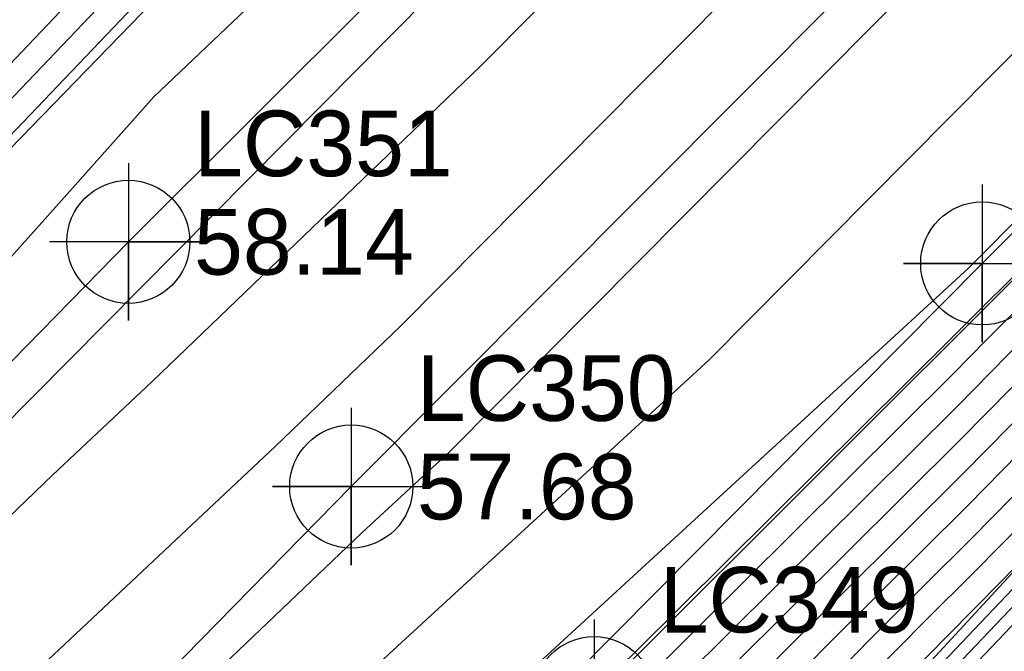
# Model space of a CAD drawing. Extents: x 2188792 to 2191981, y 386090 to 389710.
# Drawn here: x 2190964.68 to 2191002.16, y 388716.18 to 388740.24 of the extents above; entities that cross this region are included whole.
import ezdxf

# ---------------------------------------------------------------- set-up
doc = ezdxf.new("R2010")
doc.units = 0
for name, color, linetype in [('DTM Contours Major', 7, 'Continuous'), ('DTM Contours Minor', 7, 'Continuous'), ('Exist Roads EOP', 7, 'Continuous'), ('Exist Roads EOP Cogo Elevation', 7, 'Continuous'), ('Exist Roads EOP Cogo Number', 7, 'Continuous'), ('Exist Roads EOP Cogo Point CELL', 7, 'Continuous'), ('Exist Roads EOT', 7, 'Continuous'), ('Exist Roads EOT Cogo Elevation', 7, 'Continuous'), ('Exist Roads EOT Cogo Number', 7, 'Continuous'), ('Exist Roads EOT Cogo Point CELL', 7, 'Continuous'), ('PH Exist DTM Breakline', 7, 'Continuous')]:
    doc.layers.add(name, color=color, linetype=linetype)

msp = doc.modelspace()

# ---------------------------------------------------------------- linework, layer by layer
at = {"layer": 'DTM Contours Major'}
for points in [[(2190957.07, 388685.271), (2190964.897, 388693.101), (2190970.015, 388698.009), (2190985.549, 388713.655), (2190988.119, 388716.163), (2191000.171, 388728.126), (2191001.154, 388729.112), (2191016.311, 388744.146), (2191021.304, 388749.11), (2191021.321, 388749.127), (2191021.34, 388749.144), (2191021.36, 388749.163), (2191038.059, 388765.4), (2191038.417, 388765.732), (2191038.737, 388766.065), (2191039.048, 388766.39), (2191058.97, 388785.791), (2191059.627, 388786.473), (2191060.268, 388787.14), (2191060.895, 388787.792), (2191074.915, 388801.253), (2191075.872, 388802.182), (2191076.658, 388802.945), (2191095.2, 388820.754)], [(2190937.024, 388700.844), (2190937.399, 388701.635), (2190944.469, 388709.514), (2190946.555, 388711.972), (2190949.092, 388714.961), (2190952.245, 388718.675), (2190963.183, 388729.917), (2190966.263, 388733.358), (2190969.789, 388737.297), (2190977.278, 388744.438), (2190980.417, 388748.054), (2190984.143, 388752.347), (2190987.709, 388754.929), (2190999.031, 388765.653), (2191002.619, 388768.554), (2191005.275, 388770.702), (2191007.32, 388772.355), (2191018.915, 388783.2), (2191020.165, 388784.328), (2191021.223, 388785.281), (2191039.794, 388802.727)], [(2191042.239, 388801.575), (2191023.757, 388781.907), (2191020.201, 388778.295), (2191007.25, 388764.518), (2191003.929, 388761.167), (2190988.443, 388744.746), (2190982.221, 388738.471), (2190969.719, 388726.456), (2190965.939, 388722.901), (2190949.011, 388706.617), (2190945.187, 388703.013), (2190932.424, 388689.18)], [(2190970.244, 388690.342), (2190973.409, 388693.684), (2190976.648, 388697.105), (2190985.666, 388706.24), (2190988.884, 388709.643), (2190992.177, 388713.126), (2190995.469, 388716.467), (2191000.776, 388721.741), (2191004.028, 388725.046), (2191007.493, 388728.567), (2191011.191, 388732.325), (2191018.113, 388739.207), (2191022.761, 388743.534), (2191027.681, 388748.114), (2191032.898, 388752.97), (2191037.289, 388757.24)], [(2190974.402, 388687.905), (2190979.62, 388693.498), (2190980.042, 388693.948), (2190985.239, 388699.518), (2190985.694, 388700.003), (2190990.869, 388705.549), (2190991.358, 388706.07), (2190996.511, 388711.593), (2190997.034, 388712.15), (2191001.839, 388717.199), (2191006.533, 388722.132), (2191007.205, 388722.782), (2191011.831, 388727.637), (2191012.622, 388728.4), (2191017.174, 388733.172), (2191018.097, 388734.059), (2191023.992, 388739.668), (2191025.035, 388740.67), (2191030.8, 388746.156), (2191031.828, 388747.29), (2191037.587, 388752.779)]]:
    msp.add_lwpolyline(points, dxfattribs=at)
at = {"layer": 'DTM Contours Minor'}
for points in [[(2191119.358, 388870.268), (2191109.799, 388861.543), (2191104.692, 388854.965), (2191091.714, 388842.873), (2191085.098, 388836.109), (2191075.842, 388827.217), (2191067.084, 388818.281), (2191054.529, 388806.191), (2191047.695, 388798.893), (2191037.551, 388788.575), (2191029.965, 388780.502), (2191015.841, 388766.153), (2191010.773, 388760.762), (2191000.586, 388750.484), (2190994.581, 388744.116), (2190979.182, 388728.584), (2190974.399, 388723.988), (2190963.846, 388714.064), (2190956.357, 388706.86), (2190943.217, 388694.474), (2190936.725, 388687.439)], [(2191125.879, 388865.19), (2191114.024, 388854.028), (2191110.135, 388849.732), (2191094.202, 388834.845), (2191088.581, 388829.571), (2191076.2, 388817.689), (2191072.815, 388814.51), (2191055.157, 388797.553), (2191051.214, 388794.333), (2191037.294, 388780.185), (2191034.79, 388778.062), (2191016.701, 388759.74), (2191013.63, 388756.639), (2191001.262, 388744.168), (2190998.901, 388741.784), (2190981.055, 388723.789), (2190977.697, 388720.702), (2190963.618, 388707.26), (2190962.316, 388706.06), (2190944.22, 388688.738), (2190941.246, 388685.935), (2190941.026, 388685.698), (2190937.899, 388682.174), (2190927.868, 388670.864)], [(2190934.116, 388671.227), (2190941.964, 388680.077), (2190949.594, 388688.469), (2190962.951, 388701.254), (2190970.551, 388708.261), (2190978.743, 388716.083), (2190990.928, 388727.28), (2191000.081, 388736.51), (2191008.884, 388745.398), (2191015.289, 388751.857), (2191026.961, 388763.641), (2191036.447, 388773.249), (2191047.193, 388782.362), (2191053.02, 388788.284), (2191071.983, 388803.773), (2191075.089, 388806.756), (2191089.007, 388819.828), (2191090.516, 388821.276), (2191111.538, 388840.998), (2191112.061, 388841.488), (2191124.054, 388854.735), (2191125.909, 388856.481), (2191132.462, 388863.801)], [(2190958.316, 388691.404), (2190963.585, 388696.448), (2190977.484, 388709.263), (2190979.79, 388711.464), (2191000.8, 388730.772), (2191001.26, 388731.237), (2191016.505, 388746.628), (2191016.947, 388747.074), (2191037.221, 388767.543), (2191038.103, 388768.436), (2191042.574, 388772.227), (2191049.352, 388778.431), (2191057.257, 388785.885), (2191062.524, 388790.784), (2191067.532, 388795.388), (2191074.927, 388802.488), (2191075.069, 388802.626), (2191075.186, 388802.74), (2191095.831, 388822.569)], [(2190935.876, 388702.275), (2190938.009, 388706.782), (2190939.356, 388708.282), (2190944.604, 388714.465), (2190946.976, 388717.26), (2190950.674, 388721.282), (2190950.79, 388721.406), (2190956.77, 388727.906), (2190957.075, 388728.231), (2190963.319, 388734.779), (2190963.727, 388735.214), (2190969.831, 388741.615), (2190970.383, 388742.156), (2190976.384, 388748.443), (2190977.023, 388749.07), (2190977.639, 388749.674), (2190983.648, 388755.958), (2190984.344, 388756.641), (2190990.596, 388762.419), (2190991.108, 388762.92), (2190997.597, 388768.906)], [(2190991.753, 388765.868), (2190988.984, 388763.152), (2190985.267, 388759.717), (2190982.351, 388756.853), (2190978.826, 388753.167), (2190975.916, 388750.312), (2190972.897, 388747.351), (2190969.481, 388743.771), (2190966.465, 388740.817), (2190963.046, 388737.231), (2190960.366, 388734.368), (2190956.776, 388730.605), (2190954.217, 388727.873), (2190950.699, 388724.049), (2190948.317, 388721.505), (2190944.587, 388717.449), (2190942.384, 388715.095), (2190938.441, 388710.804), (2190936.42, 388708.643)], [(2190935.775, 388705.92), (2190937.402, 388708.274), (2190938.278, 388709.211), (2190943.465, 388714.855), (2190944.528, 388715.992), (2190949.496, 388721.394), (2190950.744, 388722.727), (2190955.494, 388727.89), (2190956.925, 388729.418), (2190961.842, 388734.573), (2190963.387, 388736.223), (2190968.148, 388741.216), (2190969.932, 388742.964), (2190974.64, 388747.897), (2190976.469, 388749.691), (2190978.232, 388751.421), (2190983, 388756.405), (2190984.805, 388758.179), (2190989.79, 388762.785), (2190991.43, 388764.394)], [(2190965.325, 388691.474), (2190965.823, 388692.028), (2190966.304, 388692.535), (2190966.795, 388693.054), (2190967.298, 388693.585), (2190986.384, 388712.917), (2190986.968, 388713.535), (2190987.566, 388714.167), (2190988.163, 388714.773), (2191000.225, 388726.764), (2191000.843, 388727.392), (2191001.502, 388728.061), (2191002.204, 388728.775), (2191020.666, 388747.13), (2191021.609, 388748.008), (2191022.608, 388748.938), (2191023.667, 388749.924), (2191037.905, 388763.768)], [(2190966.155, 388690.789), (2190967.289, 388691.987), (2190968.449, 388693.211), (2190969.635, 388694.465), (2190986.205, 388711.248), (2190987.447, 388712.562), (2190988.718, 388713.907), (2190989.99, 388715.197), (2191000.363, 388725.508), (2191001.639, 388726.805), (2191002.999, 388728.187), (2191004.451, 388729.662), (2191020.028, 388745.149), (2191021.897, 388746.89), (2191023.876, 388748.732), (2191025.975, 388750.686), (2191037.751, 388762.136)], [(2190968.274, 388691.438), (2190970.102, 388693.369), (2190971.973, 388695.345), (2190986.025, 388709.578), (2190987.926, 388711.589), (2190989.871, 388713.646), (2190991.816, 388715.62), (2191000.5, 388724.252), (2191002.436, 388726.219), (2191004.497, 388728.314), (2191006.698, 388730.55), (2191019.39, 388743.169), (2191022.185, 388745.771), (2191025.145, 388748.526), (2191028.282, 388751.447), (2191037.597, 388760.504)], [(2190969.259, 388690.89), (2190971.755, 388693.527), (2190974.311, 388696.225), (2190985.846, 388707.909), (2190988.405, 388710.616), (2190991.024, 388713.386), (2190993.643, 388716.043), (2191000.638, 388722.997), (2191003.232, 388725.633), (2191005.995, 388728.44), (2191008.944, 388731.437), (2191018.752, 388741.188), (2191022.473, 388744.652), (2191026.413, 388748.32), (2191030.59, 388752.209), (2191037.443, 388758.872)], [(2190972.214, 388689.246), (2190976.716, 388694), (2190981.323, 388698.865), (2190985.308, 388702.901), (2190989.842, 388707.697), (2190994.482, 388712.606), (2190999.123, 388717.313), (2191001.051, 388719.23), (2191005.621, 388723.874), (2191010.488, 388728.82), (2191015.684, 388734.1), (2191016.837, 388735.246), (2191023.337, 388741.297), (2191029.844, 388747.354), (2191030.205, 388747.698), (2191030.209, 388747.702), (2191037.052, 388754.225)], [(2190971.229, 388689.794), (2190975.062, 388693.842), (2190978.986, 388697.985), (2190985.487, 388704.57), (2190989.363, 388708.67), (2190993.329, 388712.866), (2190997.296, 388716.89), (2191000.913, 388720.486), (2191004.824, 388724.46), (2191008.99, 388728.693), (2191013.437, 388733.212), (2191017.475, 388737.227), (2191023.049, 388742.415), (2191028.949, 388747.908), (2191035.205, 388753.732)], [(2190973.199, 388688.698), (2190978.369, 388694.158), (2190983.661, 388699.745), (2190985.128, 388701.231), (2190990.321, 388706.724), (2190995.635, 388712.345), (2191000.949, 388717.737), (2191001.189, 388717.975), (2191004.144, 388720.978), (2191006.343, 388723.288), (2191006.377, 388723.321), (2191011.514, 388728.712), (2191011.632, 388728.827), (2191016.719, 388734.158), (2191016.932, 388734.363), (2191023.565, 388740.674), (2191023.864, 388740.962), (2191030.404, 388747.184), (2191030.749, 388747.565), (2191037.23, 388753.743)], [(2190974.044, 388688.205), (2190979.525, 388694.079), (2190979.627, 388694.188), (2190985.087, 388700.04), (2190985.221, 388700.183), (2190990.661, 388706.013), (2190990.827, 388706.19), (2190996.245, 388711.997), (2190996.444, 388712.208), (2191001.5, 388717.521), (2191006.438, 388722.71), (2191006.791, 388723.051), (2191011.672, 388728.175), (2191012.127, 388728.613), (2191016.947, 388733.665), (2191017.515, 388734.211), (2191023.779, 388740.171), (2191024.449, 388740.816), (2191030.602, 388746.67), (2191031.288, 388747.428), (2191037.409, 388753.261)], [(2190974.76, 388687.606), (2190979.716, 388692.918), (2190980.457, 388693.708), (2190985.391, 388698.995), (2190986.167, 388699.823), (2190991.077, 388705.085), (2190991.889, 388705.951), (2190996.776, 388711.188), (2190997.623, 388712.091), (2191002.179, 388716.878), (2191006.629, 388721.554), (2191007.619, 388722.512), (2191011.99, 388727.1), (2191013.116, 388728.186), (2191017.402, 388732.679), (2191018.68, 388733.907), (2191024.206, 388739.164), (2191025.62, 388740.524), (2191030.998, 388745.642), (2191032.367, 388747.153), (2191037.765, 388752.298)]]:
    msp.add_lwpolyline(points, dxfattribs=at)
at = {"layer": 'Exist Roads EOP'}
for points in [[(2191117.249, 388879.058), (2191079.828, 388842.231), (2191041.78, 388804.717), (2191005.521, 388768.388), (2190968.813, 388731.779), (2190932.611, 388694.747), (2190897.463, 388657.367), (2190862.115, 388618.542), (2190828.092, 388579.337), (2190795.886, 388540.624), (2190765.721, 388503.072), (2190733.106, 388461.208), (2190701.312, 388418.791), (2190672.539, 388379.484), (2190643.174, 388339.162), (2190612.645, 388296.995), (2190582.398, 388254.562), (2190551.22, 388211.33), (2190519.268, 388166.971), (2190488.249, 388123.952), (2190458.501, 388082.405), (2190428.971, 388041.571), (2190398.227, 387998.986)], [(2191134.602, 388861.742), (2191096.259, 388823.8), (2191059.297, 388787.244), (2191021.316, 388749.148), (2190986.543, 388714.398), (2190949.487, 388676.464), (2190915.386, 388640.384), (2190880.06, 388601.534), (2190847.373, 388563.892), (2190814.156, 388524.043), (2190784.01, 388486.17), (2190753.438, 388446.547), (2190720.707, 388403.308), (2190691.569, 388363.271), (2190662.389, 388323.233), (2190633.272, 388282.773), (2190602.912, 388240.265), (2190571.201, 388196.09), (2190539.16, 388151.522), (2190509, 388109.198), (2190478.709, 388067.021), (2190448.893, 388024.678), (2190418.629, 387982.769)]]:
    msp.add_lwpolyline(points, dxfattribs=at)
at = {"layer": 'Exist Roads EOP Cogo Point CELL'}
for points in [[(2190968.813, 388734.779), (2190968.813, 388728.779), (2190968.813, 388731.779), (2190971.813, 388731.779), (2190965.813, 388731.779)], [(2190986.543, 388717.398), (2190986.543, 388711.398), (2190986.543, 388714.398), (2190989.543, 388714.398), (2190983.543, 388714.398)]]:
    msp.add_lwpolyline(points, dxfattribs=at)
for centre in [(2190968.813, 388731.779), (2190986.543, 388714.398)]:
    msp.add_circle(centre, 2.344, dxfattribs=at)
at = {"layer": 'Exist Roads EOT'}
for points in [[(2190415.064, 388019.09), (2190445.56, 388061.245), (2190473.487, 388100.115), (2190503.229, 388141.605), (2190533.333, 388183.744), (2190563.731, 388225.945), (2190594.017, 388268.083), (2190624.176, 388310.153), (2190656.565, 388354.896), (2190687.512, 388397.436), (2190719.557, 388440.71), (2190751.07, 388481.79), (2190777.618, 388515.751), (2190809.207, 388554.646), (2190841.125, 388592.518), (2190874.304, 388630.266), (2190909.444, 388668.428), (2190945.996, 388706.518), (2190984.282, 388745.174), (2191021.668, 388782.38), (2191059.687, 388820.174), (2191097.04, 388857.128), (2191110.466, 388870.43)], [(2190408.016, 387990.619), (2190439.107, 388033.638), (2190467.847, 388074.164), (2190498.203, 388115.837), (2190529, 388158.896), (2190561.283, 388203.581), (2190592.611, 388247.356), (2190622.811, 388289.51), (2190652.954, 388330.977), (2190681.755, 388370.469), (2190711.272, 388410.904), (2190743.801, 388454.121), (2190774.93, 388494.241), (2190804.861, 388531.697), (2190837.827, 388571.618), (2190870.748, 388609.702), (2190906.526, 388649.037), (2190941.177, 388685.637), (2190977.299, 388722.46), (2191013.038, 388758.347), (2191050.74, 388795.921), (2191087.875, 388832.598), (2191125.862, 388870.149)], [(2191112.127, 388841.208), (2191075.575, 388805.101), (2191038.273, 388767.943), (2191001.323, 388730.957), (2190963.998, 388693.317), (2190928.044, 388656.144)]]:
    msp.add_lwpolyline(points, dxfattribs=at)
at = {"layer": 'Exist Roads EOT Cogo Point CELL'}
for points in [[(2191001.323, 388733.957), (2191001.323, 388727.957), (2191001.323, 388730.957), (2190998.323, 388730.957), (2191004.323, 388730.957)], [(2190977.299, 388725.46), (2190977.299, 388719.46), (2190977.299, 388722.46), (2190974.299, 388722.46), (2190980.299, 388722.46)]]:
    msp.add_lwpolyline(points, dxfattribs=at)
for centre in [(2191001.323, 388730.957), (2190977.299, 388722.46)]:
    msp.add_circle(centre, 2.344, dxfattribs=at)
at = {"layer": 'PH Exist DTM Breakline'}
for points in [[(2190973.964, 388688.272), (2190979.494, 388694.265), (2190985.024, 388700.258), (2190990.554, 388706.251), (2190996.083, 388712.244), (2191001.208, 388717.797), (2191006.333, 388723.349), (2191011.458, 388728.902), (2191016.582, 388734.454), (2191023.393, 388741.079), (2191030.203, 388747.704), (2191037.014, 388754.329), (2191043.824, 388760.953), (2191050.026, 388767.277), (2191056.227, 388773.6), (2191062.428, 388779.924), (2191068.629, 388786.247), (2191074.83, 388792.571), (2191082.234, 388798.663), (2191089.638, 388804.755), (2191097.041, 388810.847), (2191104.62, 388817.422)], [(2190934.113, 388704.472), (2190938.153, 388707.993), (2190944.474, 388714.632), (2190950.794, 388721.271), (2190957.115, 388727.91), (2190963.85, 388734.852), (2190970.585, 388741.794), (2190977.32, 388748.736), (2190984.055, 388755.679), (2190990.961, 388762.253), (2190997.868, 388768.827), (2191004.775, 388775.401), (2191011.681, 388781.975), (2191018.134, 388788.391), (2191024.588, 388794.807), (2191031.041, 388801.223), (2191037.494, 388807.639)]]:
    msp.add_lwpolyline(points, dxfattribs=at)

# ---------------------------------------------------------------- texts
at = {"layer": 'Exist Roads EOP Cogo Elevation'}
msp.add_text('58.14', height=2.5, dxfattribs=at).set_placement((2190971.313, 388730.529))
at = {"layer": 'Exist Roads EOP Cogo Number'}
for s, p in [('LC351', (2190971.313, 388734.279)), ('LC349', (2190989.043, 388716.898))]:
    msp.add_text(s, height=2.5, dxfattribs=at).set_placement(p)
at = {"layer": 'Exist Roads EOT Cogo Elevation'}
msp.add_text('57.68', height=2.5, dxfattribs=at).set_placement((2190979.799, 388721.21))
at = {"layer": 'Exist Roads EOT Cogo Number'}
msp.add_text('LC350', height=2.5, dxfattribs=at).set_placement((2190979.799, 388724.96))

doc.saveas('drawing.dxf')
